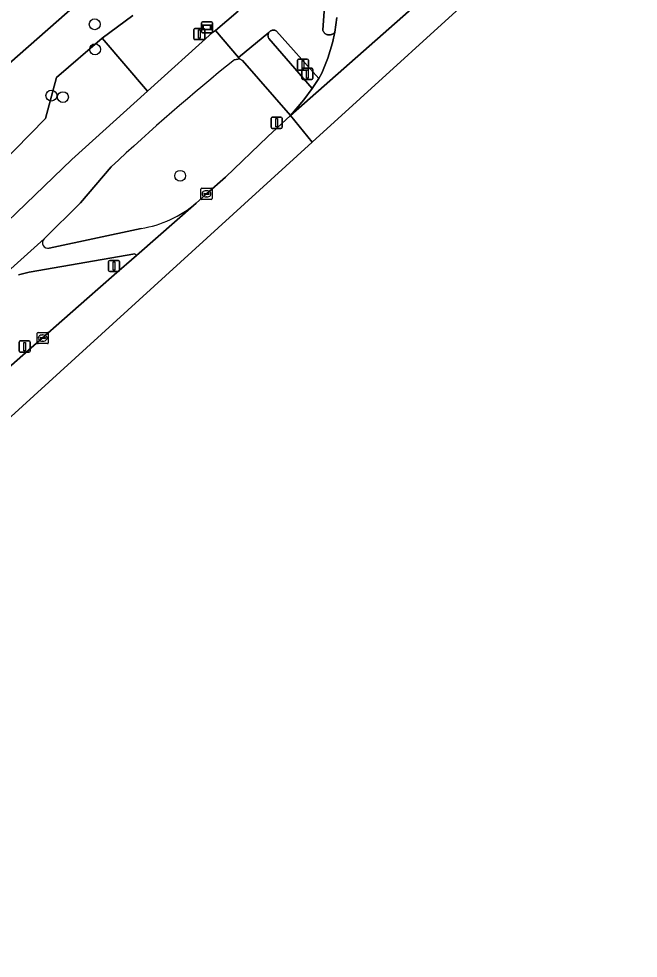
# Model space of a CAD drawing. Extents: x 157793 to 159380, y 380877 to 382313.
# Drawn here: x 158262.5 to 158318.2, y 380938.7 to 381023 of the extents above; entities that cross this region are included whole.
import ezdxf

# ---------------------------------------------------------------- set-up
doc = ezdxf.new("R2010")
doc.units = 0
for name, color, linetype in [('IMGEO_Berm_groen', 7, 'Continuous'), ('IMGEO_Boom', 7, 'Continuous'), ('IMGEO_Drukknoppaal', 7, 'Continuous'), ('IMGEO_Fietspad_gesloten', 7, 'Continuous'), ('IMGEO_Fietspad_open', 7, 'Continuous'), ('IMGEO_Kolk', 7, 'Continuous'), ('IMGEO_Lichtmast', 7, 'Continuous'), ('IMGEO_Oever', 7, 'Continuous'), ('IMGEO_Rijbaan_regionaal_gesloten', 7, 'Continuous'), ('IMGEO_Verkeersbordpaal', 7, 'Continuous'), ('IMGEO_Verkeerseiland_open', 7, 'Continuous'), ('IMGEO_Verkeersregelinstallatiepaal', 7, 'Continuous'), ('IMGEO_Verklikker', 7, 'Continuous'), ('IMGEO_Voetpad_open', 7, 'Continuous'), ('IMGEO_Waterloop', 7, 'Continuous')]:
    doc.layers.add(name, color=color, linetype=linetype)

msp = doc.modelspace()

# ---------------------------------------------------------------- linework, layer by layer
at = {"layer": 'IMGEO_Berm_groen'}
for points in [[(158272.793, 381023.291), (158270.036, 381021.233), (158274.1, 381016.48), (158279.941, 381021.753), (158280.189, 381021.924), (158282.242, 381023.677)], [(158247.368, 380990.392), (158252.983, 380996.15), (158256.518, 381000), (158267.305, 381010.345), (158274.1, 381016.48), (158270.036, 381021.233), (158265.928, 381017.719), (158264.948, 381014.029), (158251.168, 381000), (158243.61, 380992.305), (158238.475, 380987.482)], [(158284.902, 381012.413), (158286.932, 381014.302), (158282.632, 381019.256), (158282.368, 381019.398), (158281.908, 381019.304)], [(158278.467, 381006.442), (158279.393, 381007.273), (158281.105, 381008.768), (158284.902, 381012.413)], [(158270.846, 381009.702), (158268.085, 381006.462), (158264.814, 381003.241)], [(158265.272, 381002.405), (158273.522, 381004.17)], [(158226.148, 380961.017), (158238.152, 380971.236), (158247.343, 380979.124), (158249.856, 380981.333), (158268.64, 380997.842), (158271.109, 381000), (158273.104, 381001.743), (158272.971, 381001.903), (158263.466, 381000.254), (158262.513, 381000)]]:
    msp.add_lwpolyline(points, dxfattribs=at)
for centre, radius, start, end in [((158402.865, 380868.782), 193.1, 128.78484, 133.13221), ((158271.918, 381014.178), 10.136, 279.10448, 310.24873), ((158265.147, 381002.88), 0.491, 132.65454, 284.77744)]:
    msp.add_arc(centre, radius, start, end, dxfattribs=at)
at = {"layer": 'IMGEO_Boom'}
for centre in [(158269.353, 381022.493), (158269.385, 381020.243), (158265.47, 381016.09), (158266.505, 381015.956), (158277.03, 381008.896)]:
    msp.add_circle(centre, 0.489, dxfattribs=at)
at = {"layer": 'IMGEO_Drukknoppaal'}
for p, q in [((158287.551, 381018.467), (158287.551, 381019.267)), ((158287.551, 381019.267), (158287.551, 381018.467)), ((158287.651, 381019.367), (158288.441, 381019.367)), ((158288.441, 381019.367), (158287.651, 381019.367)), ((158288.541, 381019.267), (158288.541, 381018.467)), ((158288.541, 381018.467), (158288.541, 381019.267)), ((158288.441, 381018.367), (158287.651, 381018.367)), ((158287.651, 381018.367), (158288.441, 381018.367))]:
    msp.add_line(p, q, dxfattribs=at)
msp.add_lwpolyline([(158287.971, 381019.242), (158288.121, 381019.242), (158288.121, 381018.492), (158287.971, 381018.492), (158287.971, 381019.242)], dxfattribs=at)
for centre, start, end in [((158287.651, 381019.267), 90, 180), ((158287.651, 381019.267), 90, 180), ((158288.441, 381019.267), 0, 90), ((158288.441, 381019.267), 360, 90), ((158287.651, 381018.467), 180, 270), ((158287.651, 381018.467), 180, 270), ((158288.441, 381018.467), 270, 0), ((158288.441, 381018.467), 270, 0)]:
    msp.add_arc(centre, 0.1, start, end, dxfattribs=at)
at = {"layer": 'IMGEO_Fietspad_gesloten'}
for points in [[(158281.908, 381019.304), (158282.368, 381019.398), (158282.276, 381019.505), (158280.189, 381021.924), (158279.941, 381021.753), (158274.1, 381016.48), (158267.305, 381010.345), (158256.518, 381000), (158252.983, 380996.15), (158247.368, 380990.392), (158241.579, 380984.811)], [(158252.304, 380991.093), (158252.892, 380991.689), (158253.414, 380992.222), (158256.275, 380995.143), (158258.788, 380997.667), (158259.164, 380998.139), (158261.225, 381000), (158264.814, 381003.241), (158268.085, 381006.462), (158270.846, 381009.702)]]:
    msp.add_lwpolyline(points, dxfattribs=at)
msp.add_arc((158402.865, 380868.782), 193.1, 128.78484, 133.13221, dxfattribs=at)
at = {"layer": 'IMGEO_Fietspad_open'}
for points in [[(158282.242, 381023.677), (158280.189, 381021.924), (158282.276, 381019.505), (158284.99, 381021.742), (158285.015, 381021.777), (158285.043, 381021.81), (158285.073, 381021.841), (158285.107, 381021.868), (158285.142, 381021.893), (158285.18, 381021.914), (158285.219, 381021.931), (158285.26, 381021.946), (158285.302, 381021.956), (158285.344, 381021.963), (158285.387, 381021.966), (158285.43, 381021.965), (158285.473, 381021.96), (158285.516, 381021.951), (158285.557, 381021.939), (158285.597, 381021.923), (158285.635, 381021.903), (158285.672, 381021.88), (158289.473, 381017.636), (158289.748, 381018.1), (158290.282, 381019.437), (158290.695, 381020.817), (158290.905, 381021.78), (158290.867, 381021.734), (158290.829, 381021.695), (158290.787, 381021.66), (158290.743, 381021.629), (158290.695, 381021.602), (158290.646, 381021.579), (158290.594, 381021.561), (158290.542, 381021.547), (158290.488, 381021.538), (158290.433, 381021.534), (158290.379, 381021.535), (158290.325, 381021.541), (158290.271, 381021.551), (158290.219, 381021.567), (158290.168, 381021.586), (158290.119, 381021.611), (158290.073, 381021.639), (158290.029, 381021.672), (158289.989, 381021.708), (158289.951, 381021.748), (158289.918, 381021.791), (158289.888, 381021.837), (158289.863, 381021.886), (158289.842, 381021.936), (158289.826, 381021.988), (158290.137, 381026.163)], [(158262.513, 381000), (158263.466, 381000.254), (158272.971, 381001.903), (158273.104, 381001.743), (158278.467, 381006.442)], [(158273.522, 381004.17), (158265.272, 381002.405)], [(158264.814, 381003.241), (158261.225, 381000), (158259.164, 380998.139), (158258.788, 380997.667)]]:
    msp.add_lwpolyline(points, dxfattribs=at)
for centre, radius, start, end in [((158271.918, 381014.178), 10.136, 279.10448, 310.24873), ((158265.147, 381002.88), 0.491, 132.65454, 284.77744)]:
    msp.add_arc(centre, radius, start, end, dxfattribs=at)
at = {"layer": 'IMGEO_Kolk'}
for p, q in [((158278.967, 381007.774), (158279.819, 381007.774)), ((158278.892, 381006.848), (158278.892, 381007.7)), ((158279.151, 381007.268), (158279.151, 381007.28)), ((158279.589, 381007.231), (158279.191, 381007.231)), ((158279.194, 381007.317), (158279.592, 381007.317)), ((158279.403, 381006.994), (158279.378, 381006.994)), ((158279.38, 381007.554), (158279.405, 381007.554)), ((158279.635, 381007.28), (158279.635, 381007.268)), ((158279.893, 381007.7), (158279.893, 381006.848)), ((158279.819, 381006.774), (158278.967, 381006.774)), ((158264.189, 380993.912), (158264.189, 380994.764)), ((158264.264, 380994.838), (158265.116, 380994.838)), ((158264.448, 380994.332), (158264.448, 380994.344)), ((158264.886, 380994.295), (158264.488, 380994.295)), ((158264.491, 380994.381), (158264.889, 380994.381)), ((158264.677, 380994.618), (158264.702, 380994.618)), ((158264.932, 380994.344), (158264.932, 380994.332)), ((158265.19, 380994.764), (158265.19, 380993.912)), ((158265.116, 380993.838), (158264.264, 380993.838)), ((158264.7, 380994.058), (158264.675, 380994.058))]:
    msp.add_line(p, q, dxfattribs=at)
for points in [[(158278.967, 381007.774), (158279.819, 381007.774)], [(158278.892, 381006.848), (158278.892, 381007.7)], [(158279.893, 381007.7), (158279.893, 381006.848)], [(158279.819, 381006.774), (158278.967, 381006.774)], [(158264.189, 380993.912), (158264.189, 380994.764)], [(158264.264, 380994.838), (158265.116, 380994.838)], [(158265.19, 380994.764), (158265.19, 380993.912)], [(158265.116, 380993.838), (158264.264, 380993.838)]]:
    msp.add_lwpolyline(points, dxfattribs=at)
for centre, radius, start, end in [((158278.969, 381007.698), 0.0765, 91.55205, 178.44795), ((158278.969, 381007.698), 0.0765, 91.55205, 178.44795), ((158279.817, 381007.698), 0.0765, 1.55205, 88.44795), ((158279.817, 381007.698), 0.0765, 1.55205, 88.44795), ((158279.191, 381007.277), 0.0403, 85.87752, 175.75265), ((158279.188, 381007.267), 0.0366, 178.93798, 274.71019), ((158279.592, 381007.274), 0.043, 264.86636, 352.45326), ((158279.596, 381007.279), 0.0386, 1.73085, 96.63898), ((158278.969, 381006.85), 0.0765, 181.55205, 268.44795), ((158278.969, 381006.85), 0.0765, 181.55205, 268.44795), ((158279.817, 381006.85), 0.0765, 271.55205, 358.44795), ((158279.817, 381006.85), 0.0765, 271.55205, 358.44795), ((158264.266, 380994.762), 0.0765, 91.55205, 178.44795), ((158264.266, 380994.762), 0.0765, 91.55205, 178.44795), ((158264.488, 380994.341), 0.0403, 85.87752, 175.75265), ((158264.485, 380994.331), 0.0366, 178.93798, 274.71019), ((158264.889, 380994.338), 0.043, 264.86636, 352.45326), ((158264.893, 380994.343), 0.0386, 1.73085, 96.63898), ((158265.114, 380994.762), 0.0765, 1.55205, 88.44795), ((158265.114, 380994.762), 0.0765, 1.55205, 88.44795), ((158264.266, 380993.914), 0.0765, 181.55205, 268.44795), ((158264.266, 380993.914), 0.0765, 181.55205, 268.44795), ((158265.114, 380993.914), 0.0765, 271.55205, 358.44795), ((158265.114, 380993.914), 0.0765, 271.55205, 358.44795)]:
    msp.add_arc(centre, radius, start, end, dxfattribs=at)
for centre, major_axis, ratio, start_param, end_param in [((158279.379, 381007.274), (-0.387, 0.002), 0.722429, 4.712389, 7.853982), ((158279.404, 381007.274), (-0.39, 0.002), 0.717154, 1.570796, 4.712389), ((158264.676, 380994.338), (-0.387, 0.002), 0.722429, 4.712389, 7.853982), ((158264.701, 380994.338), (-0.39, 0.002), 0.717154, 1.570796, 4.712389)]:
    msp.add_ellipse(centre, major_axis=major_axis, ratio=ratio, start_param=start_param, end_param=end_param, dxfattribs=at)
at = {"layer": 'IMGEO_Lichtmast'}
for p, q in [((158285.187, 381013.253), (158285.187, 381014.053)), ((158285.187, 381014.053), (158285.187, 381013.253)), ((158285.287, 381014.153), (158286.077, 381014.153)), ((158286.077, 381014.153), (158285.287, 381014.153)), ((158286.177, 381014.053), (158286.177, 381013.253)), ((158286.177, 381013.253), (158286.177, 381014.053)), ((158286.077, 381013.153), (158285.287, 381013.153)), ((158285.287, 381013.153), (158286.077, 381013.153)), ((158262.56, 380993.173), (158262.56, 380993.973)), ((158262.56, 380993.973), (158262.56, 380993.173)), ((158262.66, 380994.073), (158263.45, 380994.073)), ((158263.45, 380994.073), (158262.66, 380994.073)), ((158263.55, 380993.973), (158263.55, 380993.173)), ((158263.55, 380993.173), (158263.55, 380993.973)), ((158263.45, 380993.073), (158262.66, 380993.073)), ((158262.66, 380993.073), (158263.45, 380993.073))]:
    msp.add_line(p, q, dxfattribs=at)
for points in [[(158285.607, 381014.028), (158285.757, 381014.028), (158285.757, 381013.278), (158285.607, 381013.278), (158285.607, 381014.028)], [(158262.98, 380993.948), (158263.13, 380993.948), (158263.13, 380993.198), (158262.98, 380993.198), (158262.98, 380993.948)]]:
    msp.add_lwpolyline(points, dxfattribs=at)
for centre, start, end in [((158285.287, 381014.053), 90, 180), ((158285.287, 381014.053), 90, 180), ((158286.077, 381014.053), 0, 90), ((158286.077, 381014.053), 360, 90), ((158285.287, 381013.253), 180, 270), ((158285.287, 381013.253), 180, 270), ((158286.077, 381013.253), 270, 0), ((158286.077, 381013.253), 270, 0), ((158262.66, 380993.973), 90, 180), ((158262.66, 380993.973), 90, 180), ((158263.45, 380993.973), 0, 90), ((158263.45, 380993.973), 360, 90), ((158262.66, 380993.173), 180, 270), ((158262.66, 380993.173), 180, 270), ((158263.45, 380993.173), 270, 0), ((158263.45, 380993.173), 270, 0)]:
    msp.add_arc(centre, 0.1, start, end, dxfattribs=at)
at = {"layer": 'IMGEO_Oever'}
for points in [[(158268.627, 381025.096), (158256.43, 381014.389), (158246.448, 381005.529), (158239.068, 380999.395), (158233.19, 380995.185), (158229.624, 380992.227), (158225.123, 380987.749), (158215.657, 380980.087), (158205.084, 380972.073), (158196.806, 380966.327), (158187.458, 380960.192), (158175.125, 380953.328), (158165.082, 380947.267), (158155.995, 380942.493), (158147.67, 380938.685)], [(158238.475, 380987.482), (158243.61, 380992.305), (158251.168, 381000), (158264.948, 381014.029), (158265.928, 381017.719), (158270.036, 381021.233), (158272.793, 381023.291)]]:
    msp.add_lwpolyline(points, dxfattribs=at)
at = {"layer": 'IMGEO_Rijbaan_regionaal_gesloten'}
for points in [[(158291.098, 381023.087), (158290.905, 381021.78), (158290.695, 381020.817), (158290.282, 381019.437), (158289.748, 381018.1), (158289.473, 381017.636), (158288.884, 381016.728), (158288.128, 381015.698), (158286.932, 381014.302), (158323.012, 381046.104)], [(158256.762, 380982.696), (158288.884, 381011.928), (158286.932, 381014.302), (158284.902, 381012.413), (158281.105, 381008.768), (158279.393, 381007.273), (158278.467, 381006.442), (158273.104, 381001.743), (158271.109, 381000), (158268.64, 380997.842), (158249.856, 380981.333)]]:
    msp.add_lwpolyline(points, dxfattribs=at)
msp.add_lwpolyline([(158288.884, 381011.928), (158306.439, 381027.904), (158324.516, 381044.355), (158323.012, 381046.104), (158286.932, 381014.302)], close=True, dxfattribs=at)
at = {"layer": 'IMGEO_Verkeersbordpaal'}
for p, q in [((158278.346, 381022.112), (158279.136, 381022.112)), ((158279.136, 381022.112), (158278.346, 381022.112)), ((158278.246, 381021.212), (158278.246, 381022.012)), ((158278.246, 381022.012), (158278.246, 381021.212)), ((158279.236, 381022.012), (158279.236, 381021.212)), ((158279.236, 381021.212), (158279.236, 381022.012)), ((158279.136, 381021.112), (158278.346, 381021.112)), ((158278.346, 381021.112), (158279.136, 381021.112)), ((158270.602, 381000.408), (158270.602, 381001.208)), ((158270.602, 381001.208), (158270.602, 381000.408)), ((158270.702, 381001.308), (158271.492, 381001.308)), ((158271.492, 381001.308), (158270.702, 381001.308)), ((158271.592, 381001.208), (158271.592, 381000.408)), ((158271.592, 381000.408), (158271.592, 381001.208)), ((158271.492, 381000.308), (158270.702, 381000.308)), ((158270.702, 381000.308), (158271.492, 381000.308))]:
    msp.add_line(p, q, dxfattribs=at)
for points in [[(158278.666, 381021.987), (158278.816, 381021.987), (158278.816, 381021.237), (158278.666, 381021.237), (158278.666, 381021.987)], [(158271.022, 381001.183), (158271.172, 381001.183), (158271.172, 381000.433), (158271.022, 381000.433), (158271.022, 381001.183)]]:
    msp.add_lwpolyline(points, dxfattribs=at)
for centre, start, end in [((158278.346, 381022.012), 90, 180), ((158278.346, 381022.012), 90, 180), ((158279.136, 381022.012), 0, 90), ((158279.136, 381022.012), 360, 90), ((158278.346, 381021.212), 180, 270), ((158278.346, 381021.212), 180, 270), ((158279.136, 381021.212), 270, 0), ((158279.136, 381021.212), 270, 0), ((158270.702, 381001.208), 90, 180), ((158270.702, 381001.208), 90, 180), ((158271.492, 381001.208), 0, 90), ((158271.492, 381001.208), 360, 90), ((158270.702, 381000.408), 180, 270), ((158270.702, 381000.408), 180, 270), ((158271.492, 381000.408), 270, 0), ((158271.492, 381000.408), 270, 0)]:
    msp.add_arc(centre, 0.1, start, end, dxfattribs=at)
at = {"layer": 'IMGEO_Verkeerseiland_open'}
msp.add_lwpolyline([(158290.137, 381026.163), (158289.826, 381021.988), (158289.842, 381021.936), (158289.863, 381021.886), (158289.888, 381021.837), (158289.918, 381021.791), (158289.951, 381021.748), (158289.989, 381021.708), (158290.029, 381021.672), (158290.073, 381021.639), (158290.119, 381021.611), (158290.168, 381021.586), (158290.219, 381021.567), (158290.271, 381021.551), (158290.325, 381021.541), (158290.379, 381021.535), (158290.433, 381021.534), (158290.488, 381021.538), (158290.542, 381021.547), (158290.594, 381021.561), (158290.646, 381021.579), (158290.695, 381021.602), (158290.743, 381021.629), (158290.787, 381021.66), (158290.829, 381021.695), (158290.867, 381021.734), (158290.905, 381021.78), (158291.098, 381023.087)], dxfattribs=at)
msp.add_lwpolyline([(158288.884, 381016.728), (158289.473, 381017.636), (158285.672, 381021.88), (158285.635, 381021.903), (158285.597, 381021.923), (158285.557, 381021.939), (158285.516, 381021.951), (158285.473, 381021.96), (158285.43, 381021.965), (158285.387, 381021.966), (158285.344, 381021.963), (158285.302, 381021.956), (158285.26, 381021.946), (158285.219, 381021.931), (158285.18, 381021.914), (158285.142, 381021.893), (158285.107, 381021.868), (158285.073, 381021.841), (158285.043, 381021.81), (158285.015, 381021.777), (158284.99, 381021.742), (158284.969, 381021.704), (158284.951, 381021.665), (158284.936, 381021.625), (158284.925, 381021.583), (158284.918, 381021.54), (158284.915, 381021.497), (158284.916, 381021.454), (158284.92, 381021.411), (158284.929, 381021.369), (158284.941, 381021.327), (158284.957, 381021.287), (158284.976, 381021.249), (158284.993, 381021.22)], close=True, dxfattribs=at)
at = {"layer": 'IMGEO_Verkeersregelinstallatiepaal'}
for p, q in [((158287.957, 381017.64), (158287.957, 381018.44)), ((158287.957, 381018.44), (158287.957, 381017.64)), ((158288.057, 381018.54), (158288.847, 381018.54)), ((158288.847, 381018.54), (158288.057, 381018.54)), ((158288.947, 381018.44), (158288.947, 381017.64)), ((158288.947, 381017.64), (158288.947, 381018.44)), ((158288.847, 381017.54), (158288.057, 381017.54)), ((158288.057, 381017.54), (158288.847, 381017.54))]:
    msp.add_line(p, q, dxfattribs=at)
msp.add_lwpolyline([(158288.377, 381018.415), (158288.527, 381018.415), (158288.527, 381017.665), (158288.377, 381017.665), (158288.377, 381018.415)], dxfattribs=at)
for centre, start, end in [((158288.057, 381018.44), 90, 180), ((158288.057, 381018.44), 90, 180), ((158288.847, 381018.44), 0, 90), ((158288.847, 381018.44), 360, 90), ((158288.057, 381017.64), 180, 270), ((158288.057, 381017.64), 180, 270), ((158288.847, 381017.64), 270, 0), ((158288.847, 381017.64), 270, 0)]:
    msp.add_arc(centre, 0.1, start, end, dxfattribs=at)
at = {"layer": 'IMGEO_Verklikker'}
for p, q in [((158278.939, 381021.813), (158278.939, 381022.613)), ((158278.939, 381022.613), (158278.939, 381021.813)), ((158279.039, 381022.713), (158279.829, 381022.713)), ((158279.829, 381022.713), (158279.039, 381022.713)), ((158279.929, 381022.613), (158279.929, 381021.813)), ((158279.929, 381021.813), (158279.929, 381022.613)), ((158279.829, 381021.713), (158279.039, 381021.713)), ((158279.039, 381021.713), (158279.829, 381021.713))]:
    msp.add_line(p, q, dxfattribs=at)
for points in [[(158279.04, 381022.445), (158279.828, 381022.445), (158279.828, 381021.981), (158279.04, 381021.981), (158279.04, 381022.445)], [(158279.105, 381022.38), (158279.105, 381022.046), (158279.763, 381022.046), (158279.763, 381022.38), (158279.105, 381022.38)]]:
    msp.add_lwpolyline(points, dxfattribs=at)
for centre, start, end in [((158279.039, 381022.613), 90, 180), ((158279.039, 381022.613), 90, 180), ((158279.829, 381022.613), 0, 90), ((158279.829, 381022.613), 360, 90), ((158279.039, 381021.813), 180, 270), ((158279.039, 381021.813), 180, 270), ((158279.829, 381021.813), 270, 0), ((158279.829, 381021.813), 270, 0)]:
    msp.add_arc(centre, 0.1, start, end, dxfattribs=at)
at = {"layer": 'IMGEO_Voetpad_open'}
msp.add_lwpolyline([(158286.932, 381014.302), (158288.128, 381015.698), (158288.884, 381016.728), (158284.993, 381021.22), (158284.976, 381021.249), (158284.957, 381021.287), (158284.941, 381021.327), (158284.929, 381021.369), (158284.92, 381021.411), (158284.916, 381021.454), (158284.915, 381021.497), (158284.918, 381021.54), (158284.925, 381021.583), (158284.936, 381021.625), (158284.951, 381021.665), (158284.969, 381021.704), (158284.99, 381021.742), (158282.276, 381019.505), (158282.368, 381019.398), (158282.632, 381019.256)], close=True, dxfattribs=at)
at = {"layer": 'IMGEO_Waterloop'}
msp.add_lwpolyline([(158147.67, 380938.685), (158155.995, 380942.493), (158165.082, 380947.267), (158175.125, 380953.328), (158187.458, 380960.192), (158196.806, 380966.327), (158205.084, 380972.073), (158215.657, 380980.087), (158225.123, 380987.749), (158229.624, 380992.227), (158233.19, 380995.185), (158239.068, 380999.395), (158246.448, 381005.529), (158256.43, 381014.389), (158268.627, 381025.096)], dxfattribs=at)

doc.saveas('drawing.dxf')
